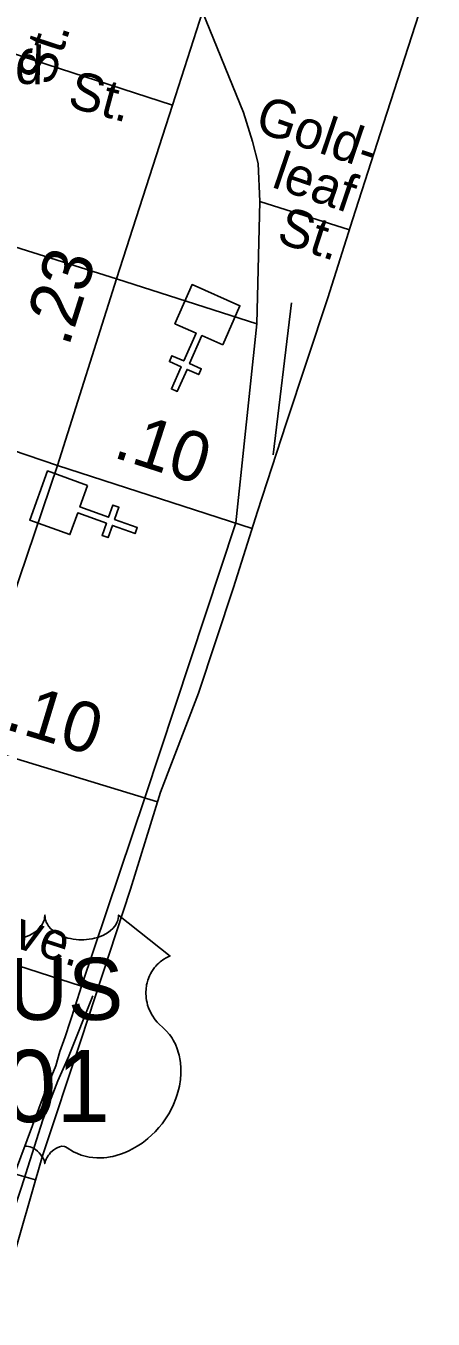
# Model space of a CAD drawing. Extents: x 2220236 to 2384410, y 720751 to 894131.
# Drawn here: x 2356251 to 2357269, y 798771 to 801999 of the extents above; entities that cross this region are included whole.
import ezdxf

# ---------------------------------------------------------------- set-up
doc = ezdxf.new("R2010")
doc.units = 0
for name, color, linetype in [('Exist Boundary Political CountyLine', 7, 'Continuous'), ('Exist Cultural Church CELL', 7, 'Continuous'), ('Exist Railroad Mainline', 7, 'Continuous'), ('Exist Railroad Siding', 7, 'Continuous'), ('Exist Road Non-System Type 51', 7, 'Continuous'), ('Exist Road Non-System Type 51 Label', 7, 'Continuous'), ('Exist Road Primary US Attributed', 7, 'Continuous'), ('Exist Road Primary US Label', 7, 'Continuous'), ('Exist Road Primary US Mileage Hundredths English Label', 7, 'Continuous'), ('Exist Road Primary US Shield CELL', 7, 'Continuous'), ('Exist Road Primary US Shield Number Label', 7, 'Continuous')]:
    doc.layers.add(name, color=color, linetype=linetype)

msp = doc.modelspace()

# ---------------------------------------------------------------- linework, layer by layer
at = {"layer": 'Exist Boundary Political CountyLine'}
msp.add_lwpolyline([(2357269, 802139.6), (2357144.6, 801754.8), (2357067.7, 801514.5), (2357006, 801319.7), (2356901.6, 801006.1), (2356830.4, 800786.7), (2356770.6, 800597.6), (2356683.2, 800333.5), (2356588.3, 800086.4), (2356513.3, 799844.2), (2356388.9, 799467), (2356293, 799179.1), (2356209.4, 798886.4)], dxfattribs=at)
at = {"layer": 'Exist Cultural Church CELL'}
for points in [[(2356743.4, 801202.9), (2356691.3, 801225.8), (2356660.5, 801156.1), (2356689.8, 801143.2), (2356683.4, 801128.6), (2356654.1, 801141.5), (2356629.8, 801086.5), (2356615.1, 801092.9), (2356639.4, 801148), (2356610.1, 801160.9), (2356616.6, 801175.5), (2356645.9, 801162.6), (2356676.6, 801232.2), (2356623.9, 801255.6), (2356666.9, 801353), (2356786.4, 801300.3)], [(2356405.8, 800852), (2356386.6, 800798.4), (2356458.2, 800772.6), (2356469.1, 800802.7), (2356484.1, 800797.3), (2356473.2, 800767.2), (2356529.8, 800746.8), (2356524.4, 800731.7), (2356467.8, 800752.1), (2356456.9, 800722), (2356441.9, 800727.4), (2356452.8, 800757.5), (2356381.1, 800783.4), (2356361.5, 800729.2), (2356261.3, 800765.3), (2356305.6, 800888.1)]]:
    msp.add_lwpolyline(points, close=True, dxfattribs=at)
at = {"layer": 'Exist Railroad Mainline'}
msp.add_lwpolyline([(2356209.4, 798886.4), (2356293, 799179.1), (2356388.9, 799467), (2356513.3, 799844.2), (2356588.3, 800086.4), (2356683.2, 800333.5), (2356770.6, 800597.6), (2356830.4, 800786.7), (2356901.6, 801006.1), (2357006, 801319.7), (2357067.7, 801514.5), (2357144.6, 801754.8), (2357269, 802139.6)], dxfattribs=at)
at = {"layer": 'Exist Railroad Siding'}
msp.add_line((2356915.5, 801307.9), (2356869.6, 800928.3), dxfattribs=at)
msp.add_lwpolyline([(2356130.3, 798771.4), (2356240.3, 799100.7), (2356294.2, 799269.1), (2356331.1, 799365.7), (2356358.3, 799426), (2356418.5, 799578.6)], dxfattribs=at)
at = {"layer": 'Exist Road Non-System Type 51'}
for p, q in [((2356166.1, 801946.8), (2356617.8, 801801)), ((2356836.2, 801560.3), (2356828.3, 801255)), ((2357060.1, 801490.2), (2356836.2, 801560.3)), ((2356478.2, 801367.8), (2356025.3, 801509.3)), ((2356828.3, 801255), (2356478.2, 801367.8)), ((2356390.7, 799602.6), (2355952.2, 799743)), ((2356390.7, 799602.6), (2356430, 799591.7)), ((2356276, 799119.4), (2356223.5, 799133.9))]:
    msp.add_line(p, q, dxfattribs=at)
for points in [[(2356836.2, 801560.3), (2356831.5, 801655), (2356817.3, 801710.3), (2356795.2, 801782.8), (2356692.7, 802033.8)], [(2356828.3, 801255), (2356776.3, 800758.4), (2356548.6, 800072.1), (2356390.7, 799602.6)], [(2356223.5, 799133.9), (2356300, 799339.8), (2356326, 799403.7), (2356336.3, 799439.2), (2356349.8, 799475.9), (2356374.9, 799552.1), (2356390.7, 799602.6)]]:
    msp.add_lwpolyline(points, dxfattribs=at)
at = {"layer": 'Exist Road Primary US Attributed'}
for p, q in [((2356330.7, 800901.4), (2355867.9, 801058.1)), ((2356817.1, 800744.7), (2356330.7, 800901.4)), ((2356100.5, 800208.6), (2356580.8, 800062.4))]:
    msp.add_line(p, q, dxfattribs=at)
for points in [[(2356330.7, 800901.4), (2356478.2, 801367.8), (2356617.8, 801801), (2356692.7, 802033.8)], [(2356100.5, 800208.6), (2356216.4, 800564.5), (2356330.7, 800901.4)]]:
    msp.add_lwpolyline(points, dxfattribs=at)
at = {"layer": 'Exist Road Primary US Shield CELL'}
msp.add_lwpolyline([(2356245.4, 799723.6), (2356252.9, 799726.2), (2356259.9, 799729.1), (2356267.6, 799733.2), (2356273.7, 799737.1), (2356278.6, 799740.6), (2356285.4, 799747.1), (2356290.8, 799753.9), (2356293.1, 799757.7), (2356295.1, 799761.4), (2356297.8, 799769.1), (2356298.5, 799772.5), (2356299.1, 799779.6), (2356299.5, 799773.7), (2356300.1, 799769.9), (2356301.1, 799766.3), (2356302.6, 799762.4), (2356305.4, 799756.9), (2356308.4, 799752.4), (2356314.1, 799745.6), (2356317.7, 799742.3), (2356321, 799739.6), (2356329.7, 799733.6), (2356339.9, 799728.4), (2356344.9, 799726.2), (2356350.1, 799724.4), (2356356.6, 799722.4), (2356363.4, 799720.9), (2356370.1, 799719.7), (2356376.9, 799718.7), (2356383.9, 799718.2), (2356389.6, 799718), (2356396.6, 799718.1), (2356403, 799718.5), (2356409.6, 799719.3), (2356416.9, 799720.5), (2356422.8, 799721.8), (2356430.5, 799723.8), (2356437.5, 799726.3), (2356443.7, 799729), (2356451.6, 799733.2), (2356458.1, 799737.2), (2356462.8, 799741), (2356468.4, 799746.2), (2356473.7, 799752.3), (2356476.9, 799756.8), (2356479.1, 799761.4), (2356481.1, 799766.3), (2356482.4, 799771.5), (2356483, 799775.9), (2356483.1, 799779.8), (2356611.7, 799677.3), (2356608.7, 799676.2), (2356601.7, 799672.8), (2356596.1, 799669.5), (2356587.3, 799663.3), (2356583.5, 799659.8), (2356579.7, 799656.3), (2356576.2, 799652.5), (2356573.1, 799648.9), (2356569.4, 799643.7), (2356566.1, 799638.6), (2356562.8, 799632.9), (2356560.4, 799627.9), (2356556.5, 799617.6), (2356554.6, 799611), (2356553.3, 799605.5), (2356551.8, 799594), (2356551.4, 799588.6), (2356551.4, 799583.2), (2356551.7, 799577.5), (2356552.3, 799572), (2356553.3, 799566.3), (2356554.2, 799561.3), (2356555.8, 799555.1), (2356558, 799548), (2356560.9, 799541.1), (2356566.7, 799529.9), (2356574.3, 799518.5), (2356579.7, 799512.1), (2356585, 799506.6), (2356592.9, 799500), (2356597.2, 799496.2), (2356602.2, 799491.2), (2356610.2, 799481.9), (2356613.5, 799477.5), (2356616.8, 799472.5), (2356619.8, 799467.4), (2356622.9, 799462), (2356625.3, 799457.2), (2356629.8, 799446.2), (2356633.1, 799435.4), (2356634.6, 799429.8), (2356637, 799417.2), (2356637.9, 799411), (2356638.9, 799398.7), (2356639, 799383.8), (2356637.8, 799369.6), (2356635.2, 799353.1), (2356633, 799343.3), (2356629.6, 799331.8), (2356626.3, 799321.8), (2356620.4, 799307.2), (2356615.2, 799296.5), (2356608.5, 799284.1), (2356603.8, 799276.6), (2356598.4, 799268.5), (2356591.7, 799259.2), (2356583.8, 799249.4), (2356574.3, 799238.9), (2356566.6, 799231.3), (2356556.6, 799222.3), (2356550.5, 799217.3), (2356541.9, 799210.7), (2356530, 799202.8), (2356518.3, 799196.1), (2356508.4, 799191), (2356499.6, 799187.2), (2356488.2, 799182.9), (2356469.2, 799177.6), (2356462.3, 799176.2), (2356454.1, 799175), (2356446.4, 799174.2), (2356439, 799173.7), (2356428.9, 799173.7), (2356419, 799174.5), (2356409.6, 799175.9), (2356399.8, 799177.9), (2356389.5, 799181), (2356380.2, 799184.6), (2356370.8, 799189.2), (2356354.9, 799199.3), (2356350.3, 799201.7), (2356347.7, 799202.4), (2356341.6, 799202.7), (2356335.8, 799201.5), (2356329.9, 799199.1), (2356326.3, 799197.2), (2356321.5, 799194.1), (2356317.9, 799191.2), (2356313.5, 799187), (2356310.5, 799183.5), (2356308.1, 799180.8), (2356303.7, 799173.7), (2356302.1, 799170.4), (2356300.4, 799166.1), (2356298.9, 799159.7), (2356296.9, 799167.7), (2356294.5, 799173.1), (2356291.8, 799177.6), (2356289, 799181.6), (2356284.5, 799186.8), (2356280.5, 799190.7), (2356275.6, 799194.6), (2356270.4, 799197.8), (2356266.3, 799199.9), (2356262.5, 799201.3), (2356257.9, 799202.5), (2356254.1, 799202.8), (2356251, 799202.7)], dxfattribs=at)

# ---------------------------------------------------------------- texts
at = {"layer": 'Exist Road Non-System Type 51 Label'}
for s, rotation, p in [('McDonald', 357.8429, (2355722.6, 801873.8)), ('St.', 344.9256, (2356352.4, 801797.6)), ('Gold-', 341.194, (2356819.7, 801737.6)), ('leaf', 341.194, (2356862.5, 801597.4)), ('St.', 341.9943, (2356874.5, 801459.8)), ('Ave.', 341.9943, (2356135.6, 799727.7))]:
    msp.add_text(s, height=95, rotation=rotation, dxfattribs=at).set_placement(p)
at = {"layer": 'Exist Road Primary US Label'}
msp.add_text('St.', height=95, rotation=71.8095, dxfattribs=at).set_placement((2356315.5, 801846.3))
at = {"layer": 'Exist Road Primary US Mileage Hundredths English Label'}
for s, rotation, p in [('.23', 72.4525, (2356358.1, 801195.4)), ('.10', 342.1341, (2356466.2, 800923.4)), ('.10', 343.0697, (2356196, 800244.9))]:
    msp.add_text(s, height=125, rotation=rotation, dxfattribs=at).set_placement(p)
at = {"layer": 'Exist Road Primary US Shield Number Label'}
for s, height, p in [('BUS', 155, (2356068.7, 799518)), ('301', 180, (2356059.9, 799263.2))]:
    msp.add_text(s, height=height, dxfattribs=at).set_placement(p)

doc.saveas('drawing.dxf')
